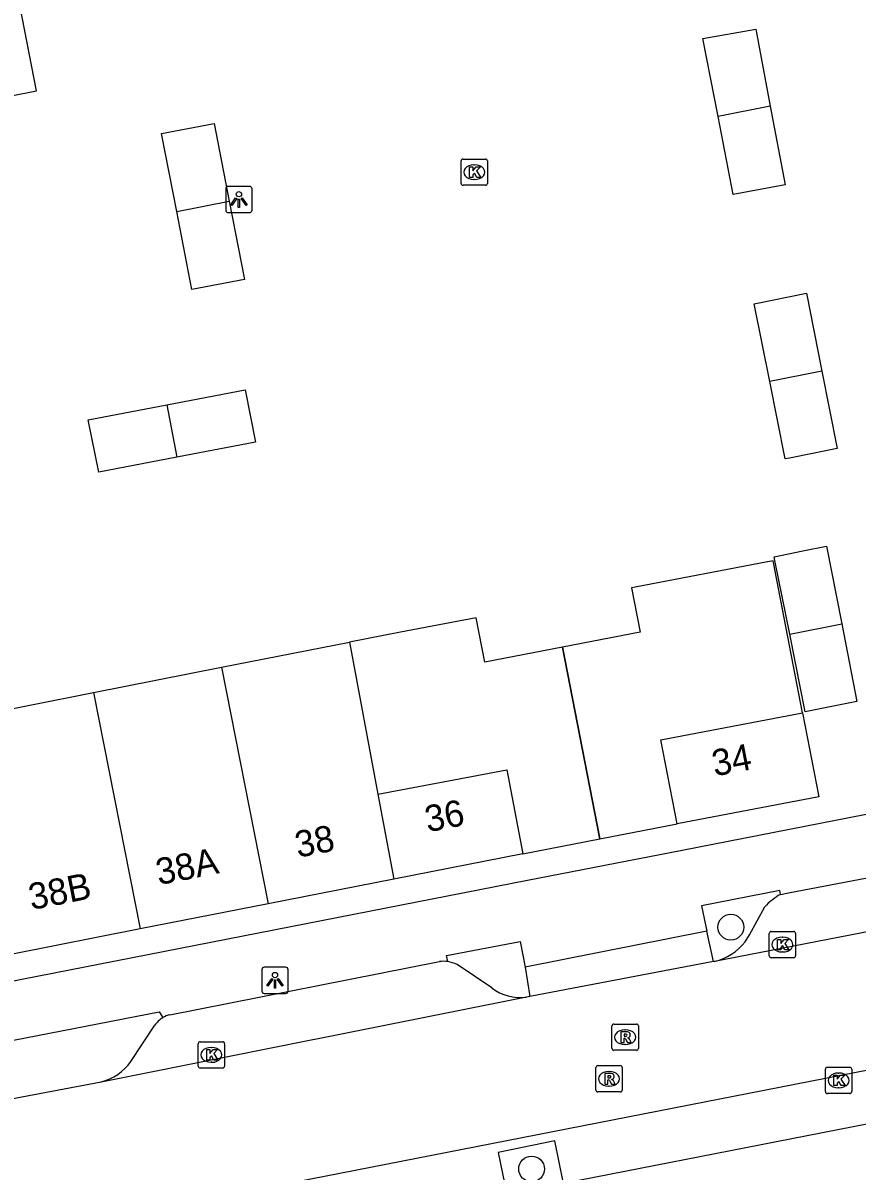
# Model space of a CAD drawing. Extents: x 160379 to 161131, y 383940 to 384849.
# Drawn here: x 160765.9 to 160797.6, y 384516.19 to 384559.83 of the extents above; entities that cross this region are included whole.
import ezdxf

# ---------------------------------------------------------------- set-up
doc = ezdxf.new("R2010")
doc.units = 0
for name, color, linetype in [('IMGEO_Boom', 7, 'Continuous'), ('IMGEO_Kolk', 7, 'Continuous'), ('IMGEO_Lichtpunt', 7, 'Continuous'), ('IMGEO_Pand', 7, 'Continuous'), ('IMGEO_Pand_nummerreeks', 7, 'Continuous'), ('IMGEO_Pand_overbouw', 7, 'Continuous'), ('IMGEO_Parkeervlak_open', 7, 'Continuous'), ('IMGEO_Rijbaan_lokaal_open', 7, 'Continuous'), ('IMGEO_Rioolput', 7, 'Continuous'), ('IMGEO_Voetpad_open', 7, 'Continuous')]:
    doc.layers.add(name, color=color, linetype=linetype)

msp = doc.modelspace()

# ---------------------------------------------------------------- linework, layer by layer
at = {"layer": 'IMGEO_Boom'}
for centre in [(160792.8, 384525.458), (160785.228, 384516.266)]:
    msp.add_circle(centre, 0.489, dxfattribs=at)
at = {"layer": 'IMGEO_Kolk'}
for p, q in [((160782.549, 384553.732), (160782.549, 384554.584)), ((160782.624, 384554.658), (160783.476, 384554.658)), ((160783.037, 384554.438), (160783.062, 384554.438)), ((160783.55, 384554.584), (160783.55, 384553.732)), ((160783.06, 384553.878), (160783.035, 384553.878)), ((160783.476, 384553.658), (160782.624, 384553.658)), ((160794.258, 384524.368), (160794.258, 384525.22)), ((160794.333, 384525.294), (160795.185, 384525.294)), ((160794.746, 384525.074), (160794.771, 384525.074)), ((160795.259, 384525.22), (160795.259, 384524.368)), ((160795.185, 384524.294), (160794.333, 384524.294)), ((160794.769, 384524.514), (160794.744, 384524.514)), ((160772.636, 384521.102), (160773.488, 384521.102)), ((160772.561, 384520.176), (160772.561, 384521.028)), ((160773.049, 384520.882), (160773.074, 384520.882)), ((160773.562, 384521.028), (160773.562, 384520.176)), ((160773.072, 384520.322), (160773.047, 384520.322)), ((160773.488, 384520.102), (160772.636, 384520.102)), ((160796.393, 384519.207), (160796.393, 384520.059)), ((160796.468, 384520.133), (160797.32, 384520.133)), ((160796.881, 384519.913), (160796.906, 384519.913)), ((160797.394, 384520.059), (160797.394, 384519.207)), ((160796.904, 384519.353), (160796.879, 384519.353)), ((160797.32, 384519.133), (160796.468, 384519.133))]:
    msp.add_line(p, q, dxfattribs=at)
for points in [[(160782.549, 384553.732), (160782.549, 384554.584)], [(160782.624, 384554.658), (160783.476, 384554.658)], [(160782.87, 384554.358), (160782.993, 384554.358), (160782.993, 384554.207), (160783.123, 384554.358), (160783.287, 384554.358), (160783.141, 384554.207), (160783.294, 384553.958), (160783.142, 384553.958), (160783.057, 384554.122), (160782.993, 384554.055), (160782.993, 384553.958), (160782.87, 384553.958), (160782.87, 384554.358)], [(160783.55, 384554.584), (160783.55, 384553.732)], [(160783.476, 384553.658), (160782.624, 384553.658)], [(160794.258, 384524.368), (160794.258, 384525.22)], [(160794.333, 384525.294), (160795.185, 384525.294)], [(160794.579, 384524.994), (160794.702, 384524.994), (160794.702, 384524.843), (160794.832, 384524.994), (160794.996, 384524.994), (160794.85, 384524.843), (160795.003, 384524.594), (160794.851, 384524.594), (160794.766, 384524.758), (160794.702, 384524.691), (160794.702, 384524.594), (160794.579, 384524.594), (160794.579, 384524.994)], [(160795.259, 384525.22), (160795.259, 384524.368)], [(160795.185, 384524.294), (160794.333, 384524.294)], [(160772.636, 384521.102), (160773.488, 384521.102)], [(160772.561, 384520.176), (160772.561, 384521.028)], [(160772.882, 384520.802), (160773.005, 384520.802), (160773.005, 384520.651), (160773.135, 384520.802), (160773.299, 384520.802), (160773.153, 384520.651), (160773.306, 384520.402), (160773.154, 384520.402), (160773.069, 384520.566), (160773.005, 384520.499), (160773.005, 384520.402), (160772.882, 384520.402), (160772.882, 384520.802)], [(160773.562, 384521.028), (160773.562, 384520.176)], [(160773.488, 384520.102), (160772.636, 384520.102)], [(160796.393, 384519.207), (160796.393, 384520.059)], [(160796.468, 384520.133), (160797.32, 384520.133)], [(160796.714, 384519.833), (160796.837, 384519.833), (160796.837, 384519.682), (160796.967, 384519.833), (160797.131, 384519.833), (160796.985, 384519.682), (160797.138, 384519.433), (160796.986, 384519.433), (160796.901, 384519.597), (160796.837, 384519.53), (160796.837, 384519.433), (160796.714, 384519.433), (160796.714, 384519.833)], [(160797.394, 384520.059), (160797.394, 384519.207)], [(160797.32, 384519.133), (160796.468, 384519.133)]]:
    msp.add_lwpolyline(points, dxfattribs=at)
for centre, start, end in [((160782.626, 384554.582), 91.552, 178.448), ((160782.626, 384554.582), 91.552, 178.448), ((160783.474, 384554.582), 1.552, 88.448), ((160783.474, 384554.582), 1.552, 88.448), ((160782.626, 384553.734), 181.552, 268.448), ((160782.626, 384553.734), 181.552, 268.448), ((160783.474, 384553.734), 271.552, 358.448), ((160783.474, 384553.734), 271.552, 358.448), ((160794.335, 384525.218), 91.552, 178.448), ((160794.335, 384525.218), 91.552, 178.448), ((160795.183, 384525.218), 1.552, 88.448), ((160795.183, 384525.218), 1.552, 88.448), ((160794.335, 384524.37), 181.552, 268.448), ((160794.335, 384524.37), 181.552, 268.448), ((160795.183, 384524.37), 271.552, 358.448), ((160795.183, 384524.37), 271.552, 358.448), ((160772.638, 384521.026), 91.552, 178.448), ((160772.638, 384521.026), 91.552, 178.448), ((160773.486, 384521.026), 1.552, 88.448), ((160773.486, 384521.026), 1.552, 88.448), ((160772.638, 384520.178), 181.552, 268.448), ((160772.638, 384520.178), 181.552, 268.448), ((160773.486, 384520.178), 271.552, 358.448), ((160773.486, 384520.178), 271.552, 358.448), ((160796.47, 384520.057), 91.552, 178.448), ((160796.47, 384520.057), 91.552, 178.448), ((160797.318, 384520.057), 1.552, 88.448), ((160797.318, 384520.057), 1.552, 88.448), ((160796.47, 384519.209), 181.552, 268.448), ((160796.47, 384519.209), 181.552, 268.448), ((160797.318, 384519.209), 271.552, 358.448), ((160797.318, 384519.209), 271.552, 358.448)]:
    msp.add_arc(centre, 0.0765, start, end, dxfattribs=at)
for centre, major_axis, ratio, start_param, end_param in [((160783.036, 384554.158), (-0.387, 0.002), 0.722429, 4.712389, 7.853982), ((160783.061, 384554.158), (-0.39, 0.002), 0.717154, 1.570796, 4.712389), ((160794.745, 384524.794), (-0.387, 0.002), 0.722429, 4.712389, 7.853982), ((160794.77, 384524.794), (-0.39, 0.002), 0.717154, 1.570796, 4.712389), ((160773.048, 384520.602), (-0.387, 0.002), 0.722429, 4.712389, 7.853982), ((160773.073, 384520.602), (-0.39, 0.002), 0.717154, 1.570796, 4.712389), ((160796.88, 384519.633), (-0.387, 0.002), 0.722429, 4.712389, 7.853982), ((160796.905, 384519.633), (-0.39, 0.002), 0.717154, 1.570796, 4.712389)]:
    msp.add_ellipse(centre, major_axis=major_axis, ratio=ratio, start_param=start_param, end_param=end_param, dxfattribs=at)
at = {"layer": 'IMGEO_Lichtpunt'}
for p, q in [((160773.609, 384553.521), (160773.609, 384552.714)), ((160773.609, 384553.521), (160773.609, 384552.714)), ((160774.511, 384553.616), (160773.703, 384553.616)), ((160774.511, 384553.616), (160773.703, 384553.616)), ((160774.605, 384552.714), (160774.605, 384553.521)), ((160774.605, 384552.714), (160774.605, 384553.521)), ((160773.703, 384552.62), (160774.511, 384552.62)), ((160773.703, 384552.62), (160774.511, 384552.62)), ((160774.979, 384523.839), (160774.979, 384523.032)), ((160774.979, 384523.839), (160774.979, 384523.032)), ((160775.881, 384523.934), (160775.073, 384523.934)), ((160775.881, 384523.934), (160775.073, 384523.934)), ((160775.975, 384523.032), (160775.975, 384523.839)), ((160775.975, 384523.032), (160775.975, 384523.839)), ((160775.073, 384522.938), (160775.881, 384522.938)), ((160775.073, 384522.938), (160775.881, 384522.938))]:
    msp.add_line(p, q, dxfattribs=at)
for points in [[(160773.983, 384553.185), (160774.022, 384553.157), (160773.834, 384552.895), (160773.796, 384552.922), (160773.983, 384553.185)], [(160774.085, 384553.137), (160774.132, 384553.137), (160774.132, 384552.815), (160774.085, 384552.815), (160774.085, 384553.137)], [(160774.195, 384553.157), (160774.233, 384553.184), (160774.42, 384552.922), (160774.381, 384552.894), (160774.195, 384553.157)], [(160775.353, 384523.503), (160775.392, 384523.475), (160775.204, 384523.213), (160775.166, 384523.24), (160775.353, 384523.503)], [(160775.455, 384523.455), (160775.502, 384523.455), (160775.502, 384523.133), (160775.455, 384523.133), (160775.455, 384523.455)], [(160775.565, 384523.475), (160775.603, 384523.502), (160775.79, 384523.24), (160775.751, 384523.212), (160775.565, 384523.475)]]:
    msp.add_lwpolyline(points, dxfattribs=at)
for centre in [(160774.108, 384553.319), (160775.478, 384523.637)]:
    msp.add_circle(centre, 0.0994, dxfattribs=at)
for centre, start, end in [((160773.703, 384553.521), 90, 180), ((160773.703, 384553.521), 90, 180), ((160774.511, 384553.521), 0, 90), ((160774.511, 384553.521), 0, 90), ((160773.703, 384552.714), 180, 270), ((160773.703, 384552.714), 180, 270), ((160774.511, 384552.714), 270, 0), ((160774.511, 384552.714), 270, 360), ((160775.073, 384523.839), 90, 180), ((160775.073, 384523.839), 90, 180), ((160775.881, 384523.839), 0, 90), ((160775.881, 384523.839), 0, 90), ((160775.073, 384523.032), 180, 270), ((160775.073, 384523.032), 180, 270), ((160775.881, 384523.032), 270, 0), ((160775.881, 384523.032), 270, 360)]:
    msp.add_arc(centre, 0.0946, start, end, dxfattribs=at)
at = {"layer": 'IMGEO_Pand'}
for points in [[(160763.614, 384556.19), (160763.517, 384556.686), (160766.42, 384557.254), (160765.425, 384562.342), (160762.522, 384561.774)], [(160792.316, 384556.277), (160791.739, 384559.242), (160793.746, 384559.597), (160794.297, 384556.662)], [(160794.297, 384556.662), (160794.858, 384553.678), (160792.892, 384553.312), (160792.316, 384556.277)], [(160794.297, 384556.662), (160792.316, 384556.277)], [(160771.745, 384552.663), (160771.166, 384555.631), (160773.169, 384556.006), (160773.741, 384553.052)], [(160773.741, 384553.052), (160774.318, 384550.075), (160772.323, 384549.695), (160771.745, 384552.663)], [(160771.745, 384552.663), (160773.741, 384553.052)], [(160794.278, 384546.203), (160793.687, 384549.15), (160795.672, 384549.556), (160796.254, 384546.599)], [(160796.254, 384546.599), (160796.835, 384543.651), (160795.027, 384543.288), (160794.868, 384543.256), (160794.278, 384546.203)], [(160796.254, 384546.599), (160794.278, 384546.203)], [(160771.365, 384545.315), (160774.344, 384545.885), (160774.739, 384543.892), (160771.747, 384543.319)], [(160771.747, 384543.319), (160768.78, 384542.751), (160768.385, 384544.744), (160771.365, 384545.315)], [(160771.365, 384545.315), (160771.747, 384543.319)], [(160795.036, 384536.592), (160794.473, 384539.402), (160794.445, 384539.539), (160795.541, 384539.763), (160796.43, 384539.945), (160797.012, 384536.988)], [(160797.012, 384536.988), (160797.593, 384534.04), (160795.626, 384533.645), (160795.036, 384536.592)], [(160795.036, 384536.592), (160797.012, 384536.988)], [(160773.447, 384535.338), (160778.308, 384536.297), (160779.39, 384530.517)], [(160768.587, 384534.378), (160773.447, 384535.338)], [(160773.447, 384535.338), (160775.223, 384526.344)], [(160763.726, 384533.419), (160768.587, 384534.378)], [(160768.587, 384534.378), (160770.361, 384525.39)], [(160795.526, 384533.606), (160796.145, 384530.415), (160790.756, 384529.385), (160790.146, 384532.577), (160795.526, 384533.606)], [(160779.39, 384530.517), (160784.294, 384531.435), (160784.892, 384528.241), (160779.996, 384527.28)], [(160779.39, 384530.517), (160779.996, 384527.28)], [(160779.996, 384527.28), (160775.223, 384526.344)], [(160775.223, 384526.344), (160770.361, 384525.39)], [(160770.361, 384525.39), (160765.499, 384524.436)]]:
    msp.add_lwpolyline(points, dxfattribs=at)
at = {"layer": 'IMGEO_Pand_overbouw'}
for points in [[(160794.403, 384539.388), (160794.207, 384539.35), (160794.188, 384539.346), (160789.17, 384538.383), (160789.024, 384538.355), (160789.351, 384536.674), (160786.401, 384536.102), (160787.824, 384528.813), (160790.756, 384529.385), (160790.146, 384532.577), (160795.526, 384533.606)], [(160786.401, 384536.102), (160783.451, 384535.53), (160783.122, 384537.221), (160780.252, 384536.67), (160778.308, 384536.297), (160779.39, 384530.517), (160784.294, 384531.435), (160784.892, 384528.241), (160787.824, 384528.813)]]:
    msp.add_lwpolyline(points, close=True, dxfattribs=at)
at = {"layer": 'IMGEO_Parkeervlak_open'}
for points in [[(160793.345, 384524.906), (160793.515, 384525.168), (160794.089, 384526.228)], [(160783.714, 384523.148), (160782.404, 384524.036)], [(160770.003, 384520.357), (160770.91, 384521.73)], [(160786.437, 384515.711), (160786.106, 384517.339), (160783.963, 384516.888), (160784.292, 384515.29)]]:
    msp.add_lwpolyline(points, dxfattribs=at)
for centre, radius, start, end in [((160795.86, 384524.622), 2.391, 119.4352, 137.7906), ((160791.761, 384526.089), 1.977, 282.2369, 323.2385), ((160781.884, 384523.021), 1.14, 62.8772, 81.8884), ((160784.783, 384524.54), 1.755, 232.4642, 278.053), ((160771.726, 384521.178), 0.985, 121.5269, 145.9444), ((160768.388, 384521.477), 1.965, 284.2229, 325.2569)]:
    msp.add_arc(centre, radius, start, end, dxfattribs=at)
at = {"layer": 'IMGEO_Rijbaan_lokaal_open'}
for points in [[(160809.399, 384527.504), (160792.18, 384524.157)], [(160792.145, 384524.15), (160785.166, 384522.828)], [(160792.18, 384524.157), (160792.145, 384524.15)], [(160814.794, 384523.306), (160769.917, 384514.517)], [(160785.166, 384522.828), (160785.029, 384522.802)], [(160785.029, 384522.802), (160768.871, 384519.572)], [(160768.871, 384519.572), (160764.445, 384518.726)]]:
    msp.add_lwpolyline(points, dxfattribs=at)
at = {"layer": 'IMGEO_Rioolput'}
for p, q in [((160788.284, 384520.85), (160788.284, 384521.702)), ((160788.359, 384521.776), (160789.211, 384521.776)), ((160788.772, 384521.556), (160788.797, 384521.556)), ((160789.285, 384521.702), (160789.285, 384520.85)), ((160789.211, 384520.776), (160788.359, 384520.776)), ((160788.795, 384520.996), (160788.77, 384520.996)), ((160787.746, 384520.193), (160788.598, 384520.193)), ((160787.671, 384519.267), (160787.671, 384520.119)), ((160788.159, 384519.973), (160788.184, 384519.973)), ((160788.672, 384520.119), (160788.672, 384519.267)), ((160788.182, 384519.413), (160788.157, 384519.413)), ((160788.598, 384519.193), (160787.746, 384519.193))]:
    msp.add_line(p, q, dxfattribs=at)
for points in [[(160788.284, 384520.85), (160788.284, 384521.702)], [(160788.359, 384521.776), (160789.211, 384521.776)], [(160789.285, 384521.702), (160789.285, 384520.85)], [(160788.873, 384521.474), (160788.621, 384521.476), (160788.621, 384521.076)], [(160788.621, 384521.076), (160788.745, 384521.076), (160788.745, 384521.238), (160788.756, 384521.238)], [(160788.799, 384521.395), (160788.745, 384521.395), (160788.745, 384521.314)], [(160788.745, 384521.314), (160788.797, 384521.314)], [(160788.803, 384521.209), (160788.874, 384521.076), (160789.014, 384521.076), (160788.949, 384521.202)], [(160789.211, 384520.776), (160788.359, 384520.776)], [(160787.746, 384520.193), (160788.598, 384520.193)], [(160787.671, 384519.267), (160787.671, 384520.119)], [(160788.26, 384519.891), (160788.008, 384519.893), (160788.008, 384519.493)], [(160788.186, 384519.812), (160788.132, 384519.812), (160788.132, 384519.731)], [(160788.672, 384520.119), (160788.672, 384519.267)], [(160788.008, 384519.493), (160788.132, 384519.493), (160788.132, 384519.655), (160788.143, 384519.655)], [(160788.132, 384519.731), (160788.184, 384519.731)], [(160788.19, 384519.626), (160788.261, 384519.493), (160788.401, 384519.493), (160788.336, 384519.619)], [(160788.598, 384519.193), (160787.746, 384519.193)]]:
    msp.add_lwpolyline(points, dxfattribs=at)
for centre, radius, start, end in [((160788.361, 384521.7), 0.0765, 91.552, 178.448), ((160788.361, 384521.7), 0.0765, 91.552, 178.448), ((160789.209, 384521.7), 0.0765, 1.552, 88.448), ((160789.209, 384521.7), 0.0765, 1.552, 88.448), ((160788.755, 384521.185), 0.0533, 26.0293, 88.6989), ((160788.781, 384521.503), 0.19, 274.7715, 282.9687), ((160788.805, 384521.299), 0.0964, 77.0061, 93.1865), ((160788.819, 384521.356), 0.0378, 276.6634, 79.6772), ((160788.872, 384521.364), 0.109, 350.3612, 89.416), ((160788.87, 384521.364), 0.112, 277.5842, 350.9817), ((160788.854, 384521.149), 0.108, 29.5134, 73.7905), ((160788.361, 384520.852), 0.0765, 181.552, 268.448), ((160788.361, 384520.852), 0.0765, 181.552, 268.448), ((160789.209, 384520.852), 0.0765, 271.552, 358.448), ((160789.209, 384520.852), 0.0765, 271.552, 358.448), ((160787.748, 384520.117), 0.0765, 91.552, 178.448), ((160787.748, 384520.117), 0.0765, 91.552, 178.448), ((160788.596, 384520.117), 0.0765, 1.552, 88.448), ((160788.596, 384520.117), 0.0765, 1.552, 88.448), ((160788.192, 384519.716), 0.0964, 77.0061, 93.1865), ((160788.206, 384519.773), 0.0378, 276.6634, 79.6772), ((160788.259, 384519.781), 0.109, 350.3612, 89.416), ((160788.257, 384519.781), 0.112, 277.5842, 350.9817), ((160788.142, 384519.602), 0.0533, 26.0293, 88.6989), ((160788.168, 384519.92), 0.19, 274.7715, 282.9687), ((160788.241, 384519.566), 0.108, 29.5134, 73.7905), ((160787.748, 384519.269), 0.0765, 181.552, 268.448), ((160787.748, 384519.269), 0.0765, 181.552, 268.448), ((160788.596, 384519.269), 0.0765, 271.552, 358.448), ((160788.596, 384519.269), 0.0765, 271.552, 358.448)]:
    msp.add_arc(centre, radius, start, end, dxfattribs=at)
for centre, major_axis, ratio, start_param, end_param in [((160788.771, 384521.276), (-0.387, 0.002), 0.722429, 4.712389, 7.853982), ((160788.796, 384521.276), (-0.39, 0.002), 0.717154, 1.570796, 4.712389), ((160788.158, 384519.693), (-0.387, 0.002), 0.722429, 4.712389, 7.853982), ((160788.183, 384519.693), (-0.39, 0.002), 0.717154, 1.570796, 4.712389)]:
    msp.add_ellipse(centre, major_axis=major_axis, ratio=ratio, start_param=start_param, end_param=end_param, dxfattribs=at)
at = {"layer": 'IMGEO_Voetpad_open'}
for points in [[(160759.828, 384522.305), (160785.079, 384527.244), (160790.946, 384528.391), (160814.707, 384533.039)], [(160794.685, 384526.704), (160794.985, 384526.764), (160805.82, 384528.829)], [(160794.685, 384526.704), (160794.665, 384526.853), (160791.689, 384526.273), (160791.886, 384525.311)], [(160791.886, 384525.311), (160784.984, 384523.943)], [(160792.145, 384524.15), (160791.886, 384525.311)], [(160782.045, 384524.15), (160781.997, 384524.379), (160784.79, 384524.913), (160784.984, 384523.943)], [(160771.486, 384522.131), (160781.726, 384524.147)], [(160784.984, 384523.943), (160785.166, 384522.828)], [(160763.616, 384518.568), (160763.18, 384520.71), (160771.072, 384522.24), (160771.211, 384522.018)], [(160803.793, 384519.115), (160786.437, 384515.711)]]:
    msp.add_lwpolyline(points, dxfattribs=at)
for centre, radius, start, end in [((160781.896, 384523.049), 1.112, 82.2883, 98.7893), ((160771.714, 384521.185), 0.973, 103.5505, 121.1259)]:
    msp.add_arc(centre, radius, start, end, dxfattribs=at)

# ---------------------------------------------------------------- texts
at = {"layer": 'IMGEO_Pand_nummerreeks'}
for s, rotation, p in [('34', 10.8232, (160792.186, 384531.185)), ('36', 11.1039, (160781.281, 384529.061)), ('38', 11.1039, (160776.345, 384528.093)), ('38A', 11.1039, (160771.058, 384527.055)), ('38B', 11.1039, (160766.222, 384526.106))]:
    msp.add_text(s, height=1, rotation=rotation, dxfattribs=at).set_placement(p)

doc.saveas('drawing.dxf')
